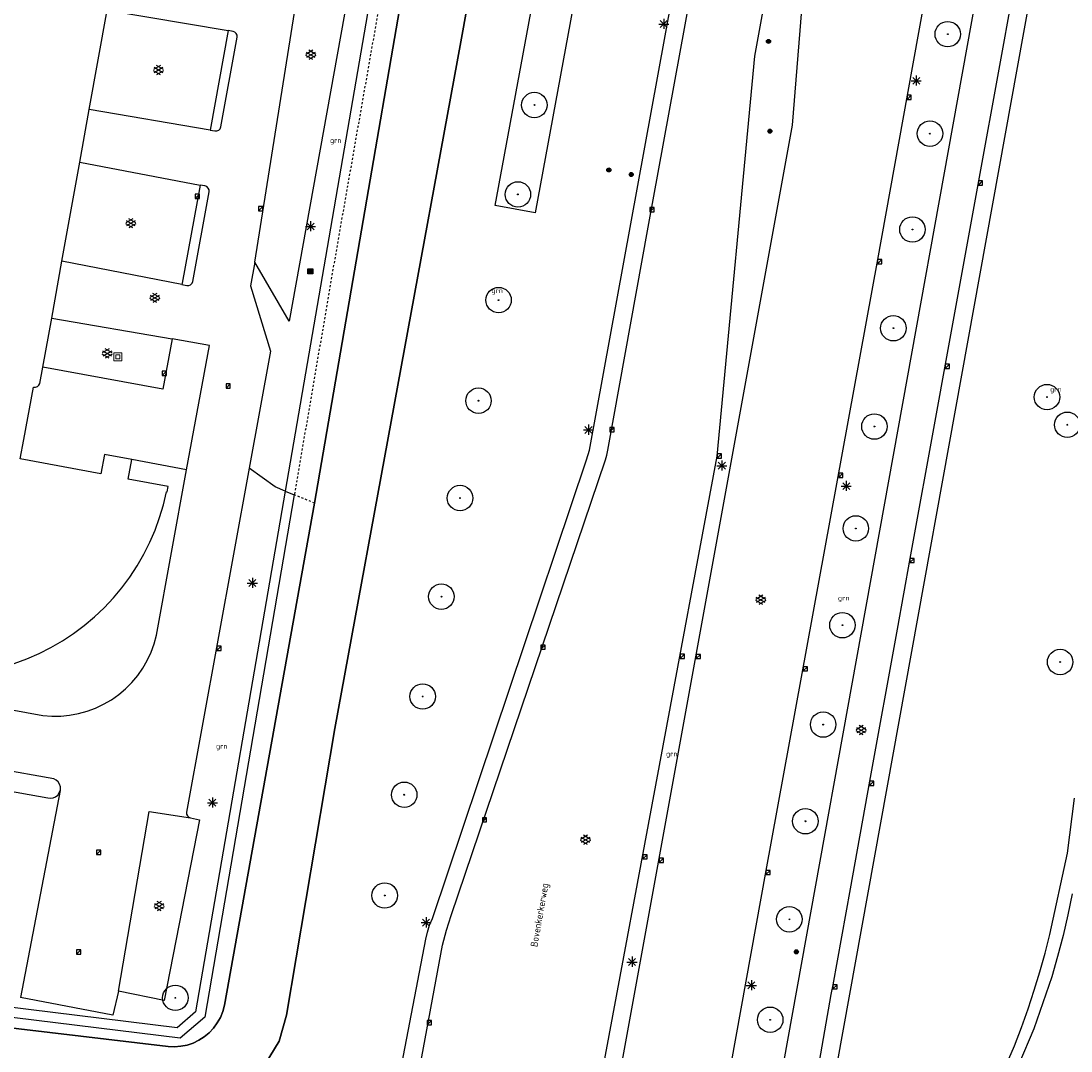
# Model space of a CAD drawing. Header units: metres. Extents: x 116958 to 118326, y 475500 to 477904.
# Tile 992 of 1001: x 117709 to 117813, y 477501 to 477603. Entities that reach past the tile are written whole.
import ezdxf

# ---------------------------------------------------------------- set-up
doc = ezdxf.new("R2010")
doc.units = ezdxf.units.M
doc.header["$LTSCALE"] = 0.2
doc.linetypes.add('MATGRENS', pattern=[2, 1, -1])
doc.layers.get('0').update_dxf_attribs({"color": 6})
for name, color, linetype in [('B-WE-GR-BOOM-G', 252, 'Continuous'), ('B-WE-GR-GROENVOORZIENING-GV', 252, 'Continuous'), ('B-WE-GW-WATERGANG_INSTEEK-G', 252, 'Continuous'), ('B-WE-GW-WATERGANG_WATERLIJN-G', 252, 'Continuous'), ('B-WE-IE-MEUBILAIR_WEGMEUBILAIR_LICHTMAST-G', 252, 'Continuous'), ('B-WE-IE-MEUBILAIR_WEGMEUBILAIR_VERKEERSBORD-PAAL', 252, 'Continuous'), ('B-WE-IE-MEUBILAIR_WEGMEUBILAIR_VERKEERSLICHT-G', 252, 'Continuous'), ('B-WE-IE-TERREINAFSCHEIDING_KUNSTMATIG_HEKWERK-G', 252, 'HEKWERK'), ('B-WE-KW-KUNSTWERK_WALBESCHERMING-GV', 252, 'Continuous'), ('B-WE-OG-BEBOUWING-GV', 252, 'Continuous'), ('B-WE-OG-STRAATNAAM-T35', 3, 'Continuous'), ('B-WE-RI-HWA_KOLK_TROTTOIRKOLK-G', 252, 'Continuous'), ('B-WE-VH-MATERIAALGRENS-G', 252, 'MATGRENS'), ('B-WE-VH-VERHARDING_ASFALT-GV', 252, 'Continuous')]:
    doc.layers.add(name, color=color, linetype=linetype)
doc.layers.add('B-WE-RI-RIOOLPUT', color=31, linetype='Continuous', lineweight=0)
doc.styles.get("Standard").update_dxf_attribs({"font": 'isocp.shx'})
doc.linetypes.add('HEKWERK', pattern='A,5,-1,[103,standaard.shx,S=0.5,R=0,X=0,Y=0],-1', length=7)

# ---------------------------------------------------------------- blocks, each defined once
blk = doc.blocks.new('BGTGV')
for p, q in [((0.0197, 0.04605), (-0.0497, 0.00595)), ((0.0433, 0.025), (-0.0433, -0.025)), ((0.0433, -0.025), (-0.0433, 0.025)), ((0.04965, 0.006), (-0.01975, 0.04605)), ((0.01965, -0.046), (-0.0494, -0.00615)), ((0.04955, -0.00605), (-0.0197, -0.046))]:
    blk.add_line(p, q)
blk = doc.blocks.new('BGT_GR')
at = {"insert": (0.043, 0.019), "char_height": 0.1, "attachment_point": 5, "line_spacing_factor": 0.8}
blk.add_mtext('{\\C256;grn}', dxfattribs=at)
blk = doc.blocks.new('CELQ211865')
for p, q in [((-0.5, 0), (0.5, 0)), ((0.35, -0.34), (-0.35, 0.34)), ((0.35, 0.34), (-0.35, -0.34)), ((0, 0.53), (0, -0.47))]:
    blk.add_line(p, q)
blk = doc.blocks.new('Vb')
blk.add_lwpolyline([(125, -138), (-127, -138), (0, 185), (114, -100), (-71, -100), (0, 100), (56, -60), (-13, -60), (0, -20), (1, 30)])
blk.add_circle((0, 0), 200)
blk = doc.blocks.new('CELQ201000')
at = {"flags": 128}
for points in [[(-0.25, -0.25), (-0.25, 0.25), (0.25, 0.25), (0.25, -0.25), (-0.25, -0.25)], [(-0.18, -0.18), (-0.18, 0.18), (0.18, 0.18), (0.18, -0.18), (-0.18, -0.18)], [(-0.11, -0.11), (-0.11, 0.11), (0.11, 0.11), (0.11, -0.11), (-0.11, -0.11)], [(-0.04, -0.04), (-0.04, 0.04), (0.04, 0.04), (0.04, -0.04), (-0.04, -0.04)]]:
    blk.add_lwpolyline(points, dxfattribs=at)
blk = doc.blocks.new('Pbrd')
for points in [[(-400, -400), (400, -400), (400, 400), (-400, 400)], [(-200, -200), (200, -200), (200, 200), (-200, 200)]]:
    blk.add_lwpolyline(points, close=True)
blk = doc.blocks.new('Kvtrot')
blk.add_line((0, -420), (420, 0))
at = {"flags": 128}
blk.add_lwpolyline([(0, -420), (420, -420), (420, 0), (0, 0)], close=True, dxfattribs=at)
blk = doc.blocks.new('Bestboom')
h = blk.add_hatch(color=256)
h.dxf.hatch_style = 1
h.paths.add_polyline_path([(41, 0, 1), (-41, 0, 1)])
for radius in [1260, 41.1]:
    blk.add_circle((0, 0), radius)

msp = doc.modelspace()

# ---------------------------------------------------------------- linework, layer by layer
at = {"layer": 'B-WE-GR-GROENVOORZIENING-GV', "flags": 128}
for points in [[(117756.193, 477584.979), (117763.975, 477627.161), (117767.907, 477626.436), (117760.127, 477584.254), (117756.193, 477584.979)], [(117735.376, 477556.724), (117734.378, 477557.132), (117731.816, 477558.998)], [(117735.376, 477556.724), (117726.498, 477505.176), (117724.671, 477503.601), (117672.717, 477509.998)]]:
    msp.add_lwpolyline(points, dxfattribs=at)
at = {"layer": 'B-WE-GW-WATERGANG_INSTEEK-G', "flags": 128}
for points in [[(117748.54, 477633.149), (117735.376, 477556.724)], [(117736.288, 477556.352), (117727.423, 477504.653), (117724.988, 477502.554), (117654.886, 477511.186), (117652.453, 477503.102)], [(117735.376, 477556.724), (117736.288, 477556.352)]]:
    msp.add_lwpolyline(points, dxfattribs=at)
at = {"layer": 'B-WE-GW-WATERGANG_WATERLIJN-G', "flags": 128}
for points in [[(117759.474, 477637.997), (117759.006, 477635.736), (117757.362, 477626.587), (117752.789, 477601.208), (117740.287, 477533.21), (117735.525, 477504.833), (117734.797, 477502.253), (117733.408, 477500.004), (117733.405, 477500)], [(117738.303, 477555.53), (117751.732, 477633.576)], [(117653.765, 477503.549), (117653.918, 477504.134), (117655.402, 477509.816), (117723.781, 477501.745), (117724.413, 477501.712), (117725.044, 477501.758), (117725.664, 477501.881), (117726.265, 477502.081), (117726.836, 477502.353), (117727.369, 477502.694), (117727.855, 477503.098), (117728.288, 477503.56), (117728.66, 477504.072), (117728.966, 477504.625), (117729.201, 477505.213), (117729.361, 477505.825), (117738.303, 477555.53)]]:
    msp.add_lwpolyline(points, dxfattribs=at)
at = {"layer": 'B-WE-IE-TERREINAFSCHEIDING_KUNSTMATIG_HEKWERK-G', "flags": 128}
for points in [[(117748.54, 477633.149), (117735.376, 477556.724)], [(117735.376, 477556.724), (117726.498, 477505.176), (117724.671, 477503.601), (117672.717, 477509.998), (117654.172, 477512.282), (117651.253, 477502.659)]]:
    msp.add_lwpolyline(points, dxfattribs=at)
at = {"layer": 'B-WE-KW-KUNSTWERK_WALBESCHERMING-GV', "flags": 128}
for points in [[(117733.405, 477500), (117733.408, 477500.004), (117734.797, 477502.253), (117735.525, 477504.833), (117740.287, 477533.21), (117752.789, 477601.208), (117757.362, 477626.587), (117759.006, 477635.736), (117759.474, 477637.997)], [(117751.732, 477633.576), (117738.303, 477555.53), (117729.361, 477505.825), (117729.201, 477505.213), (117728.966, 477504.625), (117728.66, 477504.072), (117728.288, 477503.56), (117727.855, 477503.098), (117727.369, 477502.694), (117726.836, 477502.353), (117726.265, 477502.081), (117725.664, 477501.881), (117725.044, 477501.758), (117724.413, 477501.712), (117723.781, 477501.745), (117655.402, 477509.816), (117653.918, 477504.134), (117653.765, 477503.549)]]:
    msp.add_lwpolyline(points, dxfattribs=at)
at = {"layer": 'B-WE-OG-BEBOUWING-GV', "flags": 128}
for points in [[(117720.197, 477559.836), (117717.495, 477560.342), (117717.137, 477558.425), (117709.136, 477559.921), (117709.495, 477561.84), (117710.463, 477567.019), (117710.663, 477567.011), (117710.851, 477567.077), (117711.002, 477567.208), (117711.093, 477567.386), (117711.387, 477569), (117712.261, 477573.852), (117713.277, 477579.487), (117715.043, 477589.29), (117715.983, 477594.508), (117717.752, 477604.322), (117718.746, 477609.841)], [(117708.553, 477539.658), (117709.794, 477540.112), (117711.007, 477540.638), (117712.187, 477541.233), (117713.33, 477541.896), (117714.433, 477542.625), (117715.492, 477543.416), (117716.502, 477544.268), (117717.462, 477545.177), (117718.367, 477546.14), (117719.214, 477547.155), (117720.001, 477548.217), (117720.725, 477549.323), (117721.384, 477550.469), (117721.974, 477551.651), (117722.495, 477552.866), (117722.944, 477554.109), (117723.32, 477555.376), (117723.622, 477556.663), (117723.681, 477556.65), (117723.803, 477557.186), (117719.839, 477557.919), (117720.197, 477559.836)]]:
    msp.add_lwpolyline(points, dxfattribs=at)
at = {"layer": 'B-WE-VH-MATERIAALGRENS-G', "flags": 128}
for points in [[(117749.546, 477632.665), (117748.228, 477625), (117740.394, 477580.294), (117736.288, 477556.352)], [(117738.303, 477555.53), (117736.288, 477556.352)]]:
    msp.add_lwpolyline(points, dxfattribs=at)
at = {"layer": 'B-WE-VH-VERHARDING_ASFALT-GV'}
for p, q in [((117732.374, 477579.398), (117738.389, 477617.134)), ((117743.492, 477616.243), (117735.768, 477573.553)), ((117765.513, 477560.779), (117775.218, 477613.778)), ((117771.335, 477582.849), (117776.758, 477612.426)), ((117784.205, 477612.787), (117781.859, 477599.779)), ((117785.636, 477592.949), (117787.214, 477612.544)), ((117799.594, 477610.297), (117796.967, 477595.903)), ((117784.727, 477500), (117804.483, 477609.253)), ((117809.648, 477608.461), (117790.006, 477500)), ((117807.862, 477608.531), (117806.118, 477598.864)), ((117717.752, 477604.322), (117729.733, 477602.322)), ((117729.733, 477602.322), (117727.94, 477592.464)), ((117730.225, 477602.232), (117729.733, 477602.322)), ((117730.406, 477602.16), (117730.225, 477602.232)), ((117730.546, 477602.025), (117730.406, 477602.16)), ((117730.624, 477601.846), (117730.546, 477602.025)), ((117729.013, 477592.777), (117730.627, 477601.651)), ((117730.627, 477601.651), (117730.624, 477601.846)), ((117781.859, 477599.779), (117778.138, 477560.188)), ((117806.118, 477598.864), (117804.031, 477587.421)), ((117796.967, 477595.903), (117794.058, 477579.643)), ((117727.94, 477592.464), (117715.983, 477594.508)), ((117728.807, 477592.456), (117728.942, 477592.596)), ((117728.942, 477592.596), (117729.013, 477592.777)), ((117765.361, 477481.532), (117785.636, 477592.949)), ((117727.94, 477592.464), (117728.434, 477592.375)), ((117728.434, 477592.375), (117728.628, 477592.379)), ((117728.628, 477592.379), (117728.807, 477592.456)), ((117715.043, 477589.29), (117726.95, 477587.023)), ((117804.031, 477587.421), (117802.656, 477579.82)), ((117726.95, 477587.023), (117725.18, 477577.293)), ((117726.23, 477577.476), (117727.845, 477586.352)), ((117727.442, 477586.933), (117726.95, 477587.023)), ((117727.624, 477586.862), (117727.442, 477586.933)), ((117727.764, 477586.726), (117727.624, 477586.862)), ((117727.842, 477586.547), (117727.764, 477586.726)), ((117727.845, 477586.352), (117727.842, 477586.547)), ((117767.341, 477560.786), (117771.335, 477582.849)), ((117725.157, 477577.165), (117713.277, 477579.487)), ((117732.374, 477579.398), (117731.945, 477577.037)), ((117735.768, 477573.553), (117732.374, 477579.398)), ((117794.058, 477579.643), (117782.998, 477519.176)), ((117802.656, 477579.82), (117800.752, 477569.283)), ((117725.18, 477577.293), (117725.157, 477577.165)), ((117725.157, 477577.165), (117725.649, 477577.075)), ((117725.649, 477577.075), (117725.844, 477577.078)), ((117725.844, 477577.078), (117726.022, 477577.156)), ((117726.022, 477577.156), (117726.158, 477577.295)), ((117726.158, 477577.295), (117726.23, 477577.476)), ((117731.945, 477577.037), (117733.919, 477570.561)), ((117712.261, 477573.852), (117724.182, 477571.803)), ((117724.182, 477571.803), (117723.265, 477566.816)), ((117727.89, 477571.121), (117724.182, 477571.803)), ((117725.628, 477558.819), (117727.89, 477571.121)), ((117733.919, 477570.561), (117731.816, 477558.998)), ((117723.265, 477566.816), (117711.387, 477569)), ((117800.752, 477569.283), (117799.845, 477564.361)), ((117799.845, 477564.361), (117797.255, 477550.066)), ((117765.231, 477559.829), (117765.513, 477560.779)), ((117767.246, 477560.294), (117767.341, 477560.786)), ((117725.628, 477558.819), (117720.197, 477559.836)), ((117749.96, 477514.422), (117765.231, 477559.829)), ((117751.818, 477514.716), (117767.099, 477559.814)), ((117778.138, 477560.188), (117763.48, 477481.626)), ((117767.099, 477559.814), (117767.246, 477560.294)), ((117722.649, 477542.456), (117725.628, 477558.819)), ((117731.816, 477558.998), (117725.623, 477524.948)), ((117797.255, 477550.066), (117795.988, 477543.046)), ((117795.988, 477543.046), (117793.256, 477527.991)), ((117722.109, 477540.764), (117722.416, 477541.598)), ((117722.416, 477541.598), (117722.649, 477542.456)), ((117721.732, 477539.959), (117722.109, 477540.764)), ((117721.287, 477539.19), (117721.732, 477539.959)), ((117720.777, 477538.462), (117721.287, 477539.19)), ((117719.579, 477537.151), (117720.206, 477537.781)), ((117720.206, 477537.781), (117720.777, 477538.462)), ((117718.173, 477536.066), (117718.899, 477536.579)), ((117718.899, 477536.579), (117719.579, 477537.151)), ((117716.601, 477535.239), (117717.405, 477535.619)), ((117717.405, 477535.619), (117718.173, 477536.066)), ((117706.867, 477535.324), (117711.377, 477534.509)), ((117711.377, 477534.509), (117712.263, 477534.441)), ((117712.263, 477534.441), (117713.152, 477534.449)), ((117713.152, 477534.449), (117714.037, 477534.534)), ((117714.037, 477534.534), (117714.911, 477534.695)), ((117714.911, 477534.695), (117715.768, 477534.93)), ((117715.768, 477534.93), (117716.601, 477535.239)), ((117712.464, 477528.234), (117704.343, 477529.7)), ((117712.706, 477528.112), (117712.464, 477528.234)), ((117712.906, 477527.928), (117712.706, 477528.112)), ((117703.983, 477527.744), (117711.894, 477526.363)), ((117713.102, 477527.083), (117709.18, 477506.583)), ((117713.047, 477527.697), (117712.906, 477527.928)), ((117713.009, 477526.84), (117713.102, 477527.083)), ((117713.119, 477527.435), (117713.047, 477527.697)), ((117713.102, 477527.083), (117713.117, 477527.164)), ((117713.117, 477527.164), (117713.119, 477527.435)), ((117793.256, 477527.991), (117791.326, 477517.334)), ((117711.894, 477526.363), (117712.152, 477526.329)), ((117712.152, 477526.329), (117712.411, 477526.365)), ((117712.411, 477526.365), (117712.65, 477526.467)), ((117712.65, 477526.467), (117712.855, 477526.629)), ((117712.855, 477526.629), (117713.009, 477526.84)), ((117812.86, 477520.866), (117813.568, 477526.34)), ((117718.878, 477507.225), (117721.911, 477524.99)), ((117721.911, 477524.99), (117726.015, 477524.369)), ((117725.623, 477524.948), (117725.626, 477524.756)), ((117726.909, 477524.187), (117723.406, 477506.308)), ((117725.626, 477524.756), (117725.701, 477524.579)), ((117725.701, 477524.579), (117725.838, 477524.443)), ((117725.838, 477524.443), (117726.015, 477524.369)), ((117726.015, 477524.369), (117726.909, 477524.187)), ((117811.104, 477512.83), (117812.86, 477520.866)), ((117782.998, 477519.176), (117779.528, 477500)), ((117791.326, 477517.334), (117789.633, 477507.855)), ((117813.329, 477516.856), (117812.897, 477514.781)), ((117751.371, 477513.246), (117751.818, 477514.716)), ((117812.897, 477514.781), (117812.415, 477512.717)), ((117749.475, 477513.06), (117749.688, 477513.751)), ((117749.688, 477513.751), (117749.96, 477514.422)), ((117749.322, 477512.352), (117749.475, 477513.06)), ((117750.98, 477511.76), (117751.371, 477513.246)), ((117810.634, 477510.984), (117811.104, 477512.83)), ((117812.415, 477512.717), (117811.883, 477510.665)), ((117746.938, 477500), (117749.322, 477512.352)), ((117748.109, 477496.31), (117750.98, 477511.76)), ((117810.124, 477509.148), (117810.634, 477510.984)), ((117811.883, 477510.665), (117811.302, 477508.627)), ((117811.302, 477508.627), (117809.512, 477503.494)), ((117809.574, 477507.324), (117810.124, 477509.148)), ((117789.633, 477507.855), (117789.434, 477506.898)), ((117808.975, 477505.46), (117809.574, 477507.324)), ((117718.315, 477504.836), (117709.18, 477506.583)), ((117718.878, 477507.225), (117718.315, 477504.836)), ((117723.406, 477506.308), (117718.878, 477507.225)), ((117789.434, 477506.898), (117788.037, 477498.934)), ((117808.316, 477503.617), (117808.975, 477505.46)), ((117807.599, 477501.795), (117808.316, 477503.617)), ((117809.512, 477503.494), (117808.051, 477500)), ((117806.825, 477500), (117807.599, 477501.795))]:
    msp.add_line(p, q, dxfattribs=at)

# ---------------------------------------------------------------- block references
at = {"layer": 'B-WE-GR-BOOM-G', "xscale": 0.001, "yscale": 0.001, "zscale": 0.001}
for p in [(117801.002, 477601.957), (117760.063, 477594.941), (117799.238, 477592.106), (117758.432, 477586.092), (117797.504, 477582.62), (117756.519, 477575.631), (117795.617, 477572.844), (117754.531, 477565.669), (117810.83, 477566.03), (117812.843, 477563.292), (117793.738, 477563.113), (117752.701, 477556.033), (117791.9, 477553.026), (117750.854, 477546.273), (117790.571, 477543.447), (117812.129, 477539.801), (117749.001, 477536.386), (117788.661, 477533.608), (117747.178, 477526.663), (117786.902, 477524.039), (117745.242, 477516.689), (117785.316, 477514.333), (117724.509, 477506.561), (117783.419, 477504.387)]:
    msp.add_blockref('Bestboom', p, dxfattribs=at)
at = {"layer": 'B-WE-GR-GROENVOORZIENING-GV', "xscale": 5, "yscale": 5, "zscale": 5}
for p in [(117740.178, 477591.265), (117756.163, 477576.399), (117811.495, 477566.637), (117790.484, 477545.971), (117728.888, 477531.3), (117773.454, 477530.542)]:
    msp.add_blockref('BGT_GR', p, dxfattribs=at)
at = {"layer": 'B-WE-IE-MEUBILAIR_WEGMEUBILAIR_LICHTMAST-G'}
for p in [(117772.879, 477602.953), (117797.883, 477597.337), (117737.902, 477582.915), (117765.422, 477562.772), (117778.629, 477559.237), (117790.946, 477557.214), (117732.135, 477547.618), (117728.18, 477525.876), (117749.336, 477514.003), (117769.733, 477510.106), (117781.551, 477507.788)]:
    msp.add_blockref('CELQ211865', p, dxfattribs=at)
at = {"layer": 'B-WE-IE-MEUBILAIR_WEGMEUBILAIR_VERKEERSBORD-PAAL', "xscale": 0.001, "yscale": 0.001, "zscale": 0.001}
for p in [(117783.248, 477601.236), (117783.388, 477592.351), (117767.437, 477588.511), (117769.655, 477588.065), (117786.012, 477511.115)]:
    msp.add_blockref('Vb', p, dxfattribs=at)
at = {"layer": 'B-WE-IE-MEUBILAIR_WEGMEUBILAIR_VERKEERSLICHT-G'}
msp.add_blockref('CELQ201000', (117737.869, 477578.476), dxfattribs=at)
at = {"layer": 'B-WE-RI-HWA_KOLK_TROTTOIRKOLK-G', "xscale": 0.001, "yscale": 0.001, "zscale": 0.001}
for p in [(117796.967, 477595.903), (117804.031, 477587.421), (117726.476, 477586.104), (117732.75, 477584.895), (117771.513, 477584.786), (117794.058, 477579.643), (117800.752, 477569.283), (117723.202, 477568.602), (117729.53, 477567.34), (117767.534, 477563.006), (117778.167, 477560.404), (117790.201, 477558.503), (117797.255, 477550.066), (117728.61, 477541.37), (117760.715, 477541.486), (117774.509, 477540.575), (117776.088, 477540.562), (117786.691, 477539.336), (117793.256, 477527.991), (117754.916, 477524.393), (117716.696, 477521.182), (117770.812, 477520.725), (117772.422, 477520.376), (117782.998, 477519.176), (117714.721, 477511.299), (117789.633, 477507.855), (117749.453, 477504.312)]:
    msp.add_blockref('Kvtrot', p, dxfattribs=at)
at = {"layer": 'B-WE-RI-RIOOLPUT', "xscale": 0.001, "yscale": 0.001, "zscale": 0.001}
msp.add_blockref('Pbrd', (117718.812, 477570.001), dxfattribs=at)
at = {"layer": 'B-WE-VH-VERHARDING_ASFALT-GV', "xscale": 10, "yscale": 10, "zscale": 10}
for p in [(117737.933, 477599.896), (117722.851, 477598.393), (117720.105, 477583.228), (117722.465, 477575.838), (117717.77, 477570.334), (117782.477, 477545.946), (117792.436, 477533.045), (117765.118, 477522.188), (117722.894, 477515.627)]:
    msp.add_blockref('BGTGV', p, dxfattribs=at)

# ---------------------------------------------------------------- texts
at = {"layer": 'B-WE-OG-STRAATNAAM-T35', "insert": (117760.114, 477511.599), "char_height": 0.7, "attachment_point": 4, "rotation": 79.92567, "line_spacing_factor": 0.8}
msp.add_mtext('{\\C256;Bovenkerkerweg}', dxfattribs=at)

doc.saveas('drawing.dxf')
